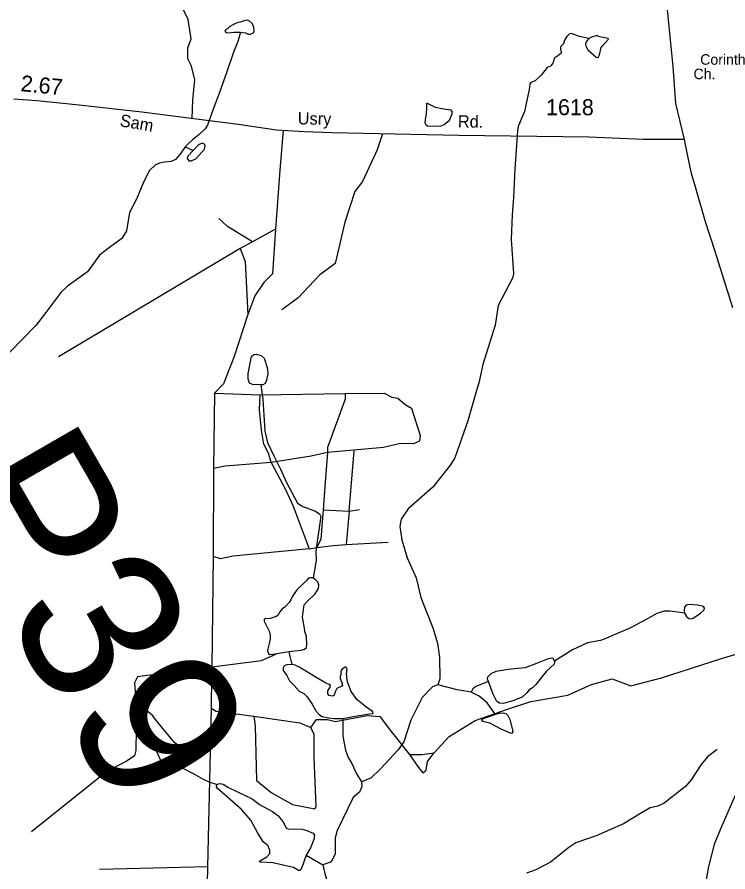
# Model space of a CAD drawing. Extents: x 2056842 to 2160602, y 826753 to 1016856.
# Drawn here: x 2118107 to 2123638, y 892066 to 898718 of the extents above; entities that cross this region are included whole.
import ezdxf

# ---------------------------------------------------------------- set-up
doc = ezdxf.new("R2010")
doc.units = 0
for name, color, linetype in [('Exist Cultural Church with Cemetery Label', 7, 'Continuous'), ('Exist Hydrographic Creek Single Shore', 7, 'Continuous'), ('Exist Hydrographic Misc Water Feature', 7, 'Continuous'), ('Exist Road Non-System Type 51', 7, 'Continuous'), ('Exist Road Primary NC Attributed', 7, 'Continuous'), ('Exist Road Secondary Mileage Hundredths English Label', 7, 'Continuous'), ('Exist Road Secondary Structure Pipe Number Label', 7, 'Continuous'), ('Exist Road Secondary Type 51 Attributed', 7, 'Continuous'), ('Exist Road Secondary Type 51 Label', 7, 'Continuous'), ('Exist Road Secondary Type 51 Number Label', 7, 'Continuous')]:
    doc.layers.add(name, color=color, linetype=linetype)

msp = doc.modelspace()

# ---------------------------------------------------------------- linework, layer by layer
at = {"layer": 'Exist Hydrographic Creek Single Shore'}
for points in [[(2119845.5, 898599.8), (2119824.7, 898529.2), (2119791.5, 898445), (2119739.5, 898293.2), (2119682.4, 898131.1), (2119631.5, 898002.2), (2119588.9, 897878.1), (2119569.2, 897848), (2119523.5, 897805.4), (2119471.5, 897762.8), (2119435.2, 897728.5), (2119413.4, 897707.7)], [(2119413.4, 897707.7), (2119374.9, 897651.6), (2119339.6, 897610), (2119305.3, 897595.4), (2119252.4, 897589.2), (2119213.9, 897580.9), (2119183.8, 897567.4), (2119138.1, 897524.8), (2119091.4, 897434.3), (2119036.3, 897302.3), (2118982.3, 897198.4), (2118958.4, 897055.3), (2118922, 896995.7), (2118826.5, 896925.1), (2118748.6, 896865.8), (2118654.1, 896737), (2118498.3, 896625.3), (2118448.4, 896575.1), (2118331.4, 896418.6), (2118253.8, 896318.2), (2118047.5, 896107.1)]]:
    msp.add_lwpolyline(points, dxfattribs=at)
at = {"layer": 'Exist Hydrographic Misc Water Feature'}
msp.add_line((2120355.5, 892196), (2120485.8, 892120.7), dxfattribs=at)
for points in [[(2119845.5, 898599.8), (2119882.9, 898596.7), (2119903.6, 898586.3), (2119923.4, 898585.3), (2119945.2, 898595.7), (2119952.5, 898609.2), (2119949.3, 898637.2), (2119937.9, 898665.3), (2119916.1, 898687.1), (2119893.3, 898694.4), (2119872.5, 898688.2), (2119843.4, 898678.8), (2119825.7, 898676.7), (2119800.8, 898665.3), (2119763.4, 898644.5), (2119744.7, 898627.9), (2119727.1, 898615.4), (2119725, 898607.1), (2119732.3, 898597.7), (2119746.8, 898595.7), (2119796.7, 898601.9), (2119845.5, 898599.8)], [(2122556.5, 898551.4), (2122481.7, 898567), (2122418.3, 898590.9), (2122404.8, 898586.7), (2122384.1, 898565.9), (2122365.4, 898537.5), (2122358.1, 898510.4), (2122335.2, 898486.5), (2122334.2, 898467.8), (2122341.5, 898445), (2122339.4, 898436.6), (2122312.4, 898414.8), (2122289.5, 898400.3), (2122275, 898358.7), (2122256.3, 898336.9), (2122232.4, 898325.4), (2122184.6, 898265), (2122137.9, 898223.4), (2122103.6, 898209.9), (2122097.4, 898195.3), (2122090.1, 898154), (2122054.8, 897983.3), (2122022.6, 897910.5), (2122006, 897866.9), (2121999.7, 897833.6), (2121979.6, 897534.4), (2121968.8, 897314.4), (2121958.2, 897179.9), (2121950.9, 896987.6), (2121969.6, 896723.6), (2121962.3, 896685.2), (2121850.5, 896474.1), (2121827.3, 896320)], [(2122556.5, 898551.4), (2122534.7, 898524.4), (2122529.5, 898508.8), (2122532.6, 898493.2), (2122548.2, 898464.1), (2122613.6, 898406.9), (2122623, 898404.8), (2122631.3, 898410), (2122637.5, 898425.6), (2122651, 898480.7), (2122663.5, 898497.3), (2122709.2, 898546.2), (2122706.1, 898552.4), (2122679, 898557.6), (2122639.6, 898563.9), (2122623, 898572.2), (2122609.5, 898572.2), (2122576.2, 898560.7), (2122556.5, 898551.4)], [(2121290.1, 897968.2), (2121282.8, 897919.7), (2121280.4, 897895.5), (2121286.5, 897880.9), (2121301, 897872.5), (2121361.5, 897868.8), (2121407.6, 897872.5), (2121430.6, 897883.4), (2121470.5, 897917.3), (2121491.1, 897965.8), (2121491.1, 897982.7), (2121485.1, 897993.6), (2121464.5, 897996), (2121412.4, 898003.3), (2121362.8, 898014.2), (2121296.2, 898048.1), (2121291.3, 898042.1), (2121291.3, 898010.6), (2121290.1, 897968.2)], [(2119475.7, 897680.7), (2119436.2, 897637), (2119430, 897617.3), (2119443.5, 897599.6), (2119461.1, 897598.6), (2119497.5, 897615.2), (2119564, 897690), (2119571.2, 897717), (2119564, 897730.5), (2119546.3, 897737.8), (2119518.3, 897725.3), (2119475.7, 897680.7)], [(2119413.4, 897707.7), (2119475.7, 897680.7)], [(2121827.3, 896320), (2121730.5, 896015.6), (2121703, 895883.4), (2121659.8, 895739.4), (2121614.4, 895575.1), (2121511.7, 895288.7), (2121479.9, 895232.6), (2121342.7, 895060), (2121149.6, 894891.2), (2121096.1, 894810.9), (2121086.2, 894754.9), (2121100.6, 894649), (2121143.2, 894511.2), (2121211.7, 894353.5), (2121248.4, 894201.8), (2121341.5, 893966.2), (2121378, 893846.3), (2121392.6, 893734.5), (2121395.2, 893568.5), (2121379.5, 893522.5)], [(2120003.6, 895856), (2119937.9, 895858.1), (2119914, 895869.5), (2119904.7, 895899.7), (2119903.6, 895944.4), (2119931.7, 896076.4), (2119948.3, 896093), (2119968, 896096.1), (2120006.4, 896084.7), (2120030.3, 896063.9), (2120052.2, 895992.2), (2120057.3, 895944.4), (2120048, 895893.4), (2120037.6, 895867.5), (2120018.9, 895856), (2120003.6, 895856)], [(2120003.6, 895856), (2120018.9, 895746.1), (2120035.5, 895494.6), (2120056.3, 895408.3), (2120110.3, 895294), (2120156, 895200.4), (2120203.8, 895095.5), (2120289, 894934.6), (2120329.5, 894908.6), (2120429.2, 894873.2), (2120463.5, 894849.3), (2120469.7, 894834.8), (2120431.3, 894565.4), (2120433.4, 894488.5), (2120410.5, 894353.4)], [(2120410.5, 894353.4), (2120398, 894355.3), (2120383.5, 894355.3), (2120374.2, 894352.1), (2120357.5, 894334.5), (2120285.9, 894262.8), (2120254.7, 894220.1), (2120246.4, 894205.6), (2120237, 894183.8), (2120223.5, 894163), (2120190.3, 894126.6), (2120170.6, 894114.1), (2120150.8, 894089.2), (2120135.2, 894061.1), (2120121.7, 894052.8), (2120075, 894037.2), (2120035.5, 894034.1), (2120028.3, 894028.9), (2120030.3, 894017.5), (2120053.2, 893970.7), (2120070.8, 893934.3), (2120075, 893907.3), (2120075, 893878.2), (2120068.8, 893842.9), (2120057.3, 893801.1), (2120055.3, 893783.4), (2120062.5, 893764.7), (2120072.9, 893758.5), (2120097.9, 893760.6), (2120220.4, 893780.1)], [(2120220.4, 893780.1), (2120316, 893790.5), (2120344, 893799.8), (2120358.6, 893813.4), (2120361.7, 893833.1), (2120358.6, 893898.6), (2120345.1, 893936), (2120342, 893962), (2120328.4, 894049.3), (2120333.6, 894088.8), (2120340.9, 894143.9), (2120360.6, 894168.8), (2120426.1, 894230.1), (2120451, 894272.7), (2120454.1, 894299.8), (2120446.9, 894321.6), (2120426.1, 894342.4), (2120410.5, 894353.4)], [(2123300.2, 894080.7), (2123314.7, 894052.6), (2123334.5, 894039.1), (2123349, 894034.9), (2123366.7, 894041.2), (2123423.8, 894078.6), (2123452.9, 894104.6), (2123455, 894118.1), (2123446.7, 894130.6), (2123404.1, 894143), (2123337.6, 894147.2), (2123313.7, 894141), (2123299.2, 894126.4), (2123296, 894101.5), (2123300.2, 894080.7)], [(2123300.2, 894080.7), (2123188.6, 894096.2), (2123140.6, 894094), (2123084.7, 894077.7), (2123001, 894029.4), (2122874.3, 893962.2), (2122771.5, 893917.5), (2122673.7, 893876.1), (2122645.6, 893865.9), (2122546.1, 893848.1), (2122428.7, 893793), (2122288.5, 893705.7)], [(2120220.4, 893780.1), (2120228.7, 893743.5), (2120239.1, 893701.9), (2120246.4, 893680.1)], [(2121774.3, 893547.7), (2121768.1, 893565.4), (2121770.2, 893583), (2121795.1, 893610.1), (2121835.6, 893627.7), (2121928.1, 893644.4), (2121999.7, 893650.6), (2122063.1, 893657.9), (2122150.3, 893689.1), (2122241.8, 893726.5), (2122266.7, 893730.6), (2122277.1, 893726.5), (2122281.2, 893717.1), (2122288.5, 893705.7)], [(2120246.4, 893680.1), (2120206.9, 893678), (2120185.1, 893668.7), (2120176.8, 893655.2), (2120177.8, 893632.3), (2120204.8, 893593.9), (2120227.7, 893552.3), (2120263, 893515.9), (2120301.4, 893472.3), (2120337.8, 893454.6), (2120362.7, 893427.6), (2120403.2, 893372.5), (2120430.2, 893320.5), (2120459.3, 893288.3), (2120481.1, 893274.2), (2120528.9, 893265.8), (2120574.6, 893258.6), (2120618.2, 893259.6), (2120642.1, 893260.6)], [(2120642.1, 893260.6), (2120766.8, 893282.5), (2120850.9, 893297), (2120874.8, 893299.1), (2120876.9, 893306.4), (2120872.7, 893313.7), (2120817.7, 893353.1), (2120753.3, 893405.1), (2120705.5, 893470.6), (2120678.5, 893545.4), (2120671.2, 893605.3), (2120674.3, 893642.7), (2120668.1, 893659.3), (2120658.8, 893660.4), (2120635.9, 893644.8), (2120625.5, 893629.2), (2120626.6, 893601.1), (2120620.3, 893585.5), (2120621.4, 893569.9), (2120633.8, 893536.7), (2120640.1, 893519), (2120633.8, 893510.7), (2120594.4, 893492), (2120584, 893472.3), (2120572.5, 893435.9), (2120561.1, 893432.8), (2120535.2, 893440), (2120524.8, 893451.5), (2120525.8, 893475.4), (2120543.5, 893502.4), (2120544.5, 893515.9), (2120536.2, 893525.3), (2120508.1, 893535.6), (2120425, 893583.5), (2120307.7, 893656.2), (2120271.3, 893674.9), (2120246.4, 893680.1)], [(2122288.5, 893705.7), (2122289.5, 893696.3), (2122286.4, 893682.8), (2122257.3, 893657.9), (2122227.2, 893628.8), (2122181.5, 893574.7), (2122144.1, 893523.8), (2122118.1, 893498.9), (2122090.1, 893482.2), (2122072.4, 893459.4), (2122036.1, 893426.1), (2121963.4, 893396), (2121892.7, 893376.2), (2121859.5, 893378.3), (2121838.7, 893391.8), (2121810.7, 893449), (2121774.3, 893547.7)], [(2121379.5, 893522.5), (2121339.5, 893506.3), (2121259.9, 893421.9), (2121170.7, 893245.5), (2121116.8, 893076.9), (2121071.1, 893016.6), (2120935.1, 892868), (2120858.2, 892794.2), (2120786.6, 892767.9)], [(2121639.7, 893465.5), (2121531.4, 893483.1), (2121379.5, 893522.5)], [(2121774.3, 893547.7), (2121675.5, 893509.6), (2121653.4, 893489.6), (2121639.7, 893465.5)], [(2121830.4, 893291), (2121763.9, 893382.1), (2121701.6, 893433.4), (2121639.7, 893465.5)], [(2119294.9, 892931.4), (2119321.9, 892951.1), (2119344.8, 892976.1), (2119379.1, 893011.4), (2119380.1, 893026), (2119368.7, 893043.6), (2119333.4, 893070.7), (2119252.3, 893169.4), (2119172.4, 893264), (2119163, 893281.6), (2119124.6, 893314.9), (2119052.9, 893371), (2119043.6, 893372.1), (2119040.4, 893362.7), (2119044.6, 893331.5), (2119062.3, 893278.5), (2119125.6, 893156.9), (2119155.7, 893089.4), (2119197.3, 892991.7), (2119225.3, 892929.3), (2119244, 892915.8), (2119257.5, 892916.8), (2119281.4, 892925.2), (2119294.9, 892931.4)], [(2120642.1, 893260.6), (2120642.1, 893123.2), (2120661.9, 893014.1), (2120683.7, 892957), (2120712.2, 892909.5), (2120747, 892828.5), (2120786.6, 892767.9)], [(2121830.4, 893291), (2121724.5, 893255.7), (2121721.4, 893247.3), (2121729.7, 893240.1), (2121781.6, 893225.5), (2121869.9, 893179.8), (2121943.6, 893147.6), (2121958.2, 893146.5), (2121965.5, 893159), (2121945.7, 893243.2), (2121929.1, 893280.6), (2121911.4, 893295.2), (2121894.8, 893302.4), (2121857.4, 893298.3), (2121830.4, 893291)], [(2123553.2, 893018), (2123479.4, 892961.7), (2123429.8, 892901.4), (2123352.3, 892783.1), (2123306.5, 892730.9), (2123141.3, 892600.2), (2123093.3, 892578.1), (2123033.4, 892563.8), (2122969.4, 892529.5), (2122825.9, 892438.9), (2122612.4, 892346), (2122454.7, 892293.3), (2122398.8, 892257.1), (2122257.3, 892142.4), (2122143.7, 892082), (2122071.7, 892055.7)], [(2119294.9, 892931.4), (2119408.1, 892869), (2119481.9, 892828.5), (2119553.6, 892788), (2119598.2, 892767.2), (2119663.7, 892747.4)], [(2120355.5, 892196), (2120321.2, 892099.3), (2120308.7, 892077.5), (2120297.3, 892077.5), (2120257.8, 892101.4), (2120096.8, 892137.8), (2119999.2, 892143), (2119990.9, 892147.1), (2120005.4, 892156.5), (2120050.1, 892182.5), (2120072.9, 892208.4), (2120072.9, 892235.5), (2120057.3, 892271.8), (2120023.1, 892297.8), (2119980.5, 892368.5), (2119926.5, 892468.3), (2119852.7, 892551), (2119744.7, 892646.6), (2119665.7, 892714.2), (2119659.5, 892728.7), (2119659.5, 892736), (2119663.7, 892747.4)], [(2119663.7, 892747.4), (2119675.1, 892752.6), (2119684.4, 892753.7), (2119710.4, 892749.5), (2119745.7, 892725.6), (2119821.6, 892688.2), (2119935.8, 892635.2), (2119992.9, 892591.5), (2120094.7, 892536.5), (2120135.2, 892504.2), (2120174.7, 892458.5), (2120200.7, 892409.7), (2120219.4, 892398.2), (2120262, 892400.3), (2120324.3, 892398.2), (2120361.7, 892387.8), (2120411.5, 892367), (2120419.9, 892351.5), (2120416.7, 892318.2), (2120388.7, 892253.8), (2120355.5, 892196)], [(2120786.6, 892767.9), (2120788.9, 892727.9), (2120770.9, 892687.2), (2120721.4, 892645.6), (2120598.4, 892387.2), (2120582.8, 892331.1), (2120581.2, 892203), (2120559.4, 892159.1), (2120545.5, 892143), (2120485.8, 892120.7)], [(2120485.8, 892120.7), (2120502, 892054.8), (2120546.7, 891906.9), (2120575.2, 891783.1), (2120631.4, 891693.4), (2120746.3, 891543.9), (2120798.5, 891500.1), (2120900.4, 891474.6), (2120952.7, 891440.9), (2120976.7, 891410.9), (2121015.3, 891311.2), (2121029.4, 891231.2), (2121047.5, 891211.3), (2121079.7, 891195.4), (2121115.8, 891193.6), (2121167.4, 891209.9), (2121223.4, 891220.1), (2121259.5, 891216.2), (2121291.5, 891204.3), (2121367.8, 891150.7)]]:
    msp.add_lwpolyline(points, dxfattribs=at)
at = {"layer": 'Exist Road Non-System Type 51'}
for p, q in [((2120117.7, 897067.5), (2119938.2, 896968.4)), ((2119938.2, 896968.4), (2119842.9, 896917.7)), ((2119641.8, 895792.3), (2119635.8, 895205)), ((2119641.8, 895792.3), (2119999.3, 895777.4)), ((2119999.3, 895777.4), (2120659.1, 895787.9)), ((2120690.4, 894874.1), (2120729.2, 895342.2)), ((2119635.8, 895205), (2119632.8, 894519.4)), ((2120487.8, 894883.1), (2120690.4, 894874.1)), ((2120690.4, 894874.1), (2120666.6, 894614.8)), ((2120690.4, 894874.1), (2120770.9, 894886.1)), ((2120380.6, 894579), (2120440.2, 894590.9)), ((2120666.6, 894614.8), (2120994.3, 894632.7)), ((2119632.8, 894519.4), (2119622.4, 893662.3)), ((2119616.4, 893340.3), (2119588.1, 892104.6)), ((2119588.1, 892104.6), (2118748, 892083.8)), ((2119588.1, 892104.6), (2119585.2, 891976.4))]:
    msp.add_line(p, q, dxfattribs=at)
for points in [[(2119468.9, 897928.4), (2119474.9, 898074.4), (2119489.8, 898229.4), (2119463, 898336.7), (2119436.2, 898393.4), (2119436.2, 898479.8), (2119460, 898548.4), (2119439.2, 898700.4), (2119382.6, 898810.7), (2119384.1, 898958.3), (2119422.8, 899131.2)], [(2120178.3, 897835.1), (2120150.5, 897526.6), (2120117.7, 897067.5)], [(2120949.6, 897810.3), (2120909.4, 897683.9), (2120793.2, 897439.4), (2120733.6, 897361.9), (2120656.2, 897123.4), (2120581.7, 896801.4), (2120461, 896710.5), (2120294.2, 896534.6), (2120166.1, 896439.2)], [(2119938.2, 896968.4), (2119744.5, 897087.6), (2119676, 897150.2)], [(2120117.7, 897067.5), (2120093.1, 896721), (2120027.6, 896652.4), (2119956.1, 896548.1), (2119902.4, 896405)], [(2119842.9, 896917.7), (2118877.6, 896342.4), (2118429.3, 896075.5)], [(2119842.9, 896917.7), (2119881.6, 896816.4), (2119902.4, 896405)], [(2119902.4, 896405), (2119795.2, 896077), (2119713.3, 895863.9), (2119641.8, 895792.3)], [(2120659.1, 895787.9), (2120963, 895790.8), (2121022.6, 895761), (2121070.3, 895752.1), (2121126.9, 895704.4), (2121174.5, 895674.6), (2121243.1, 895462.9), (2121237.1, 895418.2), (2121192.4, 895397.3), (2121091.1, 895400.3), (2120957.1, 895367.5), (2120522.1, 895328.8)], [(2120659.1, 895787.9), (2120659.1, 895746.1), (2120522.1, 895367.5), (2120522.1, 895328.8)], [(2120084.2, 895251.2), (2120063.3, 895325.8), (2120027.6, 895394.3), (2120009.7, 895504.6), (2119991.8, 895662.6), (2119999.3, 895777.4)], [(2120522.1, 895328.8), (2120394, 895301.9), (2120084.2, 895251.2)], [(2120522.1, 895328.8), (2120502.7, 895097.7), (2120487.8, 894883.1)], [(2120084.2, 895251.2), (2119726.7, 895224.4), (2119635.8, 895205)], [(2120084.2, 895251.2), (2120197.4, 895036.6), (2120254, 894911.4), (2120380.6, 894579)], [(2120487.8, 894883.1), (2120470, 894656.5), (2120440.2, 894590.9)], [(2120440.2, 894590.9), (2120565.3, 894605.8), (2120666.6, 894614.8)], [(2120380.6, 894579), (2119787.7, 894522.4), (2119689.4, 894501.5), (2119632.8, 894519.4)], [(2121353.3, 892991.5), (2121469.5, 893119.7), (2121672.1, 893244.9), (2121923.8, 893332.9), (2122105.5, 893392.5), (2122391.5, 893440.2), (2122576.2, 893523.7), (2122737.1, 893568.4), (2122883.1, 893514.7), (2123121.4, 893577.3), (2123587.6, 893727.9), (2123876.6, 893811.3), (2123942.9, 893808.3)], [(2119622.4, 893662.3), (2120009.7, 893710), (2120119.9, 893760.7)], [(2119622.4, 893662.3), (2119044.5, 893584.8), (2119020.6, 893537.1), (2119035.5, 893331.4), (2119031, 893010.9), (2119019.1, 892969.2), (2118956.6, 892924.5), (2118801.6, 892846.9), (2118727.2, 892784.3), (2118217.7, 892378.9)], [(2119622.4, 893662.3), (2119616.4, 893399.9), (2119616.4, 893340.3)], [(2119616.4, 893340.3), (2119656.7, 893318), (2119948.6, 893279.2)], [(2119948.6, 893279.2), (2120306.1, 893225.6), (2120392.5, 893189.8)], [(2119948.6, 893279.2), (2119960.5, 893201.7), (2119969.5, 892778.4), (2120082.7, 892683), (2120249.5, 892590.6), (2120422.3, 892557.8), (2120432.7, 892574.2), (2120417.8, 892958.7), (2120417.8, 893134.6), (2120392.5, 893189.8)], [(2120392.5, 893189.8), (2120435.7, 893250.9), (2120522.1, 893250.9), (2120584.7, 893236), (2120831.9, 893283.7), (2120930.2, 893274.7), (2121016.6, 893158.5), (2121159.6, 892979.6)], [(2121159.6, 892979.6), (2121258, 892979.6), (2121353.3, 892991.5)], [(2121159.6, 892979.6), (2121231.1, 892878.2), (2121263.9, 892836.5), (2121290.7, 892857.4), (2121299.7, 892925.9), (2121353.3, 892991.5)]]:
    msp.add_lwpolyline(points, dxfattribs=at)
at = {"layer": 'Exist Road Primary NC Attributed'}
for points in [[(2123299.5, 897765.5), (2123232.2, 898045), (2123210.6, 898332.7), (2123162.1, 898827), (2123111.8, 899290.8), (2123086.7, 899582.1), (2123018.9, 899891.7)], [(2123675.6, 896455), (2123539.2, 896893.7), (2123462.8, 897124.3), (2123388.7, 897386.7), (2123353.5, 897501.7), (2123322.2, 897650), (2123299.5, 897765.5)], [(2123446.1, 891860.6), (2123489.8, 892107.8), (2123535, 892290.8), (2123592.9, 892427.7), (2123827.1, 892958.7)]]:
    msp.add_lwpolyline(points, dxfattribs=at)
at = {"layer": 'Exist Road Secondary Type 51 Attributed'}
msp.add_lwpolyline([(2123299.5, 897765.5), (2122978.9, 897766.4), (2122554.9, 897784.4), (2121542.6, 897797.8), (2120555.4, 897818.5), (2120339.8, 897825.7), (2120124.2, 897838.3), (2119827.8, 897881.4), (2119381.4, 897939.9), (2119077.8, 897979.4), (2118589.1, 898033.3), (2118259.5, 898066.6), (2118081.6, 898079.2)], dxfattribs=at)

# ---------------------------------------------------------------- texts
at = {"layer": 'Exist Cultural Church with Cemetery Label'}
for s, p in [('Corinth', (2123422.1, 898347.3)), ('Ch.', (2123370.1, 898235))]:
    msp.add_text(s, height=82.02, dxfattribs=at).set_placement(p)
at = {"layer": 'Exist Road Secondary Mileage Hundredths English Label'}
msp.add_text('2.67', height=125, rotation=354.23915, dxfattribs=at).set_placement((2118130.9, 898142.4))
at = {"layer": 'Exist Road Secondary Structure Pipe Number Label'}
msp.add_text('P39', height=1230.31, rotation=300, dxfattribs=at).set_placement((2117449.3, 895033))
at = {"layer": 'Exist Road Secondary Type 51 Label'}
for s, rotation, p in [('Usry', 358.85766, (2120289.8, 897883.6)), ('Sam', 350.05764, (2118901.4, 897869.9)), ('Rd.', 358.85766, (2121535.7, 897860.3))]:
    msp.add_text(s, height=95, rotation=rotation, dxfattribs=at).set_placement(p)
at = {"layer": 'Exist Road Secondary Type 51 Number Label'}
msp.add_text('1618', height=125, dxfattribs=at).set_placement((2122222.4, 897954.5))

doc.saveas('drawing.dxf')
